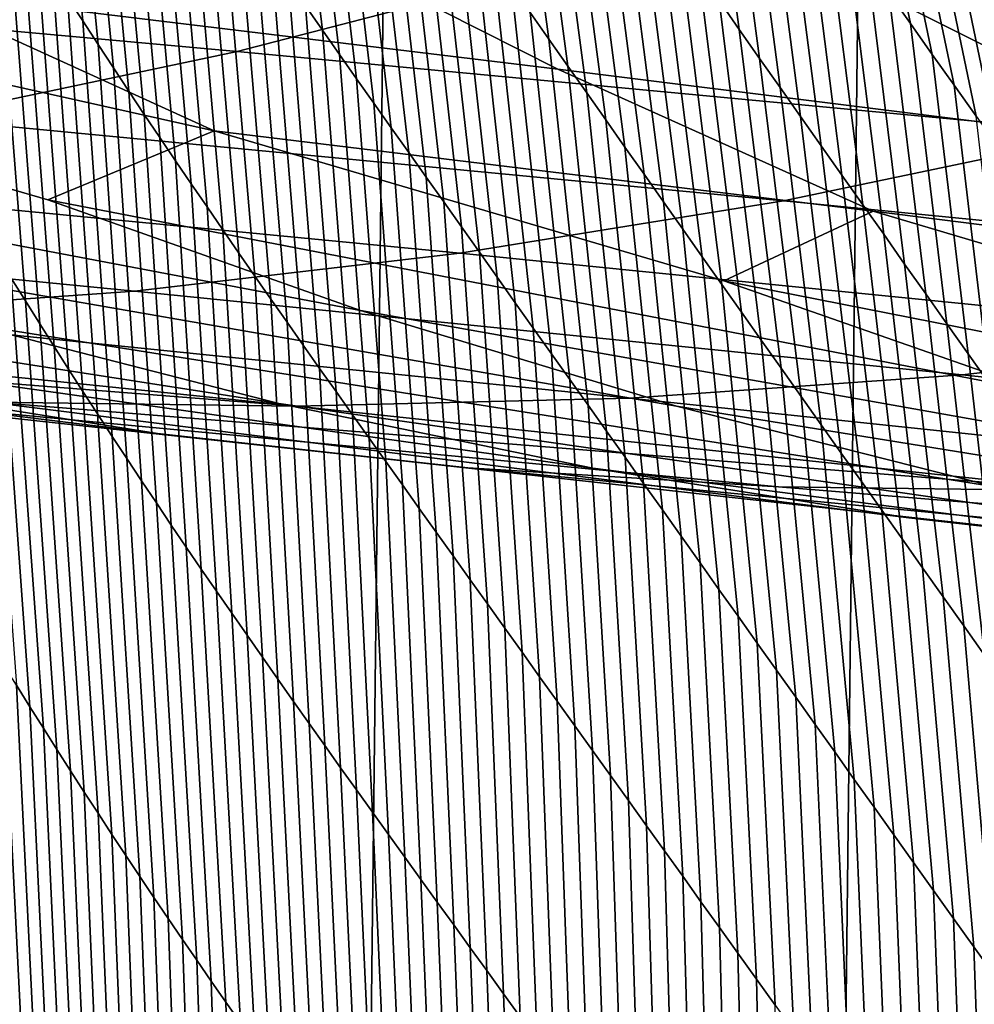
# Model space of a CAD drawing. Header units: metres. Extents: x -240 to 45, y -77 to 27.
# Tile 908 of 1056: x 0.74 to 2, y -13.54 to -12.25. Entities that reach past the tile are written whole.
import ezdxf

# ---------------------------------------------------------------- set-up
doc = ezdxf.new("R2010")
doc.units = ezdxf.units.M
doc.layers.add('solid_102011X2', color=7, linetype='CONTINUOUS')

msp = doc.modelspace()

# ---------------------------------------------------------------- linework, layer by layer
at = {"layer": 'solid_102011X2'}
for points in [[(1.000396, 26.822254, 0.002684), (1.050399, 26.780018), (0.42696, -26.800512), (0.427024, 26.800514)], [(1.67373, 26.745527), (1.050349, -26.78002), (0.42696, -26.800512), (1.050399, 26.780018)], [(2.297227, 26.697021), (1.673703, -26.745533), (1.050349, -26.78002), (1.67373, 26.745527)], [(2.919795, 26.634598), (2.297231, -26.697029), (1.673703, -26.745533), (2.297227, 26.697021)], [(0.805631, -12.221799, 110.811714), (0.825619, -12.252733, 110.85244), (0.773331, -11.723495, 111.226295), (0.752487, -11.690927, 111.185211)], [(0.825619, -12.252733, 110.85244), (0.845693, -12.283543, 110.893333), (0.794246, -11.755909, 111.267555), (0.773331, -11.723495, 111.226295)], [(1.117875, -12.232886, 111.901245), (1.1402, -12.264689, 111.944054), (1.080236, -11.767034, 112.332016), (1.057317, -11.734014, 112.288971)], [(0.845693, -12.283543, 110.893333), (0.865856, -12.31424, 110.93438), (0.815236, -11.788181, 111.308975), (0.794246, -11.755909, 111.267555)], [(1.1402, -12.264689, 111.944054), (1.162632, -12.296572, 111.986885), (1.103256, -11.800121, 112.375069), (1.080236, -11.767034, 112.332016)], [(1.412871, -12.241706, 112.931076), (1.437513, -12.276711, 112.973389), (1.376081, -11.819573, 113.388908), (1.350897, -11.783483, 113.346626)], [(0.865856, -12.31424, 110.93438), (0.886108, -12.344835, 110.975578), (0.836302, -11.820326, 111.350555), (0.815236, -11.788181, 111.308975)], [(1.162632, -12.296572, 111.986885), (1.185173, -12.328546, 112.029716), (1.12638, -11.833291, 112.418121), (1.103256, -11.800121, 112.375069)], [(1.88371, -12.215838, 114.703918), (1.91213, -12.256145, 114.743439), (1.826347, -11.847439, 115.175476), (1.797426, -11.806254, 115.136322)], [(0.886108, -12.344835, 110.975578), (0.906451, -12.375342, 111.016914), (0.857445, -11.852356, 111.392281), (0.836302, -11.820326, 111.350555)], [(1.437513, -12.276711, 112.973389), (1.462273, -12.311864, 113.015633), (1.401383, -11.855807, 113.431107), (1.376081, -11.819573, 113.388908)], [(1.66084, -12.226047, 113.847832), (1.687434, -12.263868, 113.888931), (1.633387, -11.859166, 114.342438), (1.60618, -11.820243, 114.301613)], [(1.185173, -12.328546, 112.029716), (1.207825, -12.360624, 112.07254), (1.149612, -11.866556, 112.461151), (1.12638, -11.833291, 112.418121)], [(1.91213, -12.256145, 114.743439), (1.940671, -12.296579, 114.782829), (1.85539, -11.888744, 115.214493), (1.826347, -11.847439, 115.175476)], [(0.906451, -12.375342, 111.016914), (0.926885, -12.405775, 111.058388), (0.878668, -11.884288, 111.434151), (0.857445, -11.852356, 111.392281)], [(1.462273, -12.311864, 113.015633), (1.487151, -12.347168, 113.0578), (1.426801, -11.892184, 113.473213), (1.401383, -11.855807, 113.431107)], [(1.687434, -12.263868, 113.888931), (1.714146, -12.301836, 113.929916), (1.660715, -11.898232, 114.383133), (1.633387, -11.859166, 114.342438)], [(1.207825, -12.360624, 112.07254), (1.230591, -12.392823, 112.115349), (1.172955, -11.899935, 112.504158), (1.149612, -11.866556, 112.461151)], [(0.926885, -12.405775, 111.058388), (0.947412, -12.436145, 111.099983), (0.899971, -11.916134, 111.476151), (0.878668, -11.884288, 111.434151)], [(1.230591, -12.392823, 112.115349), (1.253473, -12.425156, 112.158134), (1.196413, -11.933439, 112.547127), (1.172955, -11.899935, 112.504158)], [(1.487151, -12.347168, 113.0578), (1.512146, -12.382621, 113.099892), (1.452336, -11.928704, 113.515236), (1.426801, -11.892184, 113.473213)], [(1.714146, -12.301836, 113.929916), (1.740977, -12.339951, 113.970779), (1.688164, -11.93744, 114.423698), (1.660715, -11.898232, 114.383133)], [(1.940671, -12.296579, 114.782829), (1.969332, -12.337137, 114.822105), (1.884556, -11.930169, 115.25338), (1.85539, -11.888744, 115.214493)], [(-0.68097, -11.906446, 312.131073), (0.5925, -12.212108, 310.601715), (0.998298, -12.396996, 310.889008), (-0.289977, -12.108535, 312.419067)], [(0.947412, -12.436145, 111.099983), (0.968032, -12.466464, 111.141693), (0.921356, -11.947907, 111.518265), (0.899971, -11.916134, 111.476151)], [(1.253473, -12.425156, 112.158134), (1.276475, -12.457636, 112.200874), (1.219988, -11.967087, 112.590042), (1.196413, -11.933439, 112.547127)], [(1.512146, -12.382621, 113.099892), (1.537258, -12.418223, 113.141891), (1.477988, -11.965368, 113.557159), (1.452336, -11.928704, 113.515236)], [(1.740977, -12.339951, 113.970779), (1.767927, -12.378214, 114.011528), (1.715734, -11.976793, 114.464127), (1.688164, -11.93744, 114.423698)], [(1.969332, -12.337137, 114.822105), (1.998114, -12.377817, 114.861259), (1.913844, -11.97171, 115.292137), (1.884556, -11.930169, 115.25338)], [(0.968032, -12.466464, 111.141693), (0.988748, -12.496745, 111.183517), (0.942826, -11.979624, 111.560493), (0.921356, -11.947907, 111.518265)], [(1.276475, -12.457636, 112.200874), (1.299598, -12.490274, 112.243568), (1.243682, -12.000886, 112.632896), (1.219988, -11.967087, 112.590042)], [(1.537258, -12.418223, 113.141891), (1.562487, -12.453977, 113.183823), (1.503757, -12.002174, 113.598984), (1.477988, -11.965368, 113.557159)], [(1.767927, -12.378214, 114.011528), (1.794997, -12.416625, 114.052155), (1.743426, -12.016289, 114.504417), (1.715734, -11.976793, 114.464127)], [(1.998114, -12.377817, 114.861259), (2.027016, -12.418616, 114.900299), (1.943254, -12.013365, 115.330765), (1.913844, -11.97171, 115.292137)], [(0.988748, -12.496745, 111.183517), (1.00956, -12.527001, 111.225441), (0.964383, -12.011294, 111.602829), (0.942826, -11.979624, 111.560493)], [(2.244612, -12.085603, 304.545837), (2.661218, -12.314171, 304.809235), (1.86393, -12.212156, 306.656525), (1.455192, -11.985573, 306.388062)], [(1.299598, -12.490274, 112.243568), (1.322841, -12.523071, 112.286217), (1.267496, -12.034836, 112.67569), (1.243682, -12.000886, 112.632896)], [(1.562487, -12.453977, 113.183823), (1.587834, -12.489879, 113.225655), (1.529644, -12.039125, 113.640717), (1.503757, -12.002174, 113.598984)], [(1.041273, -12.110137, 308.493378), (1.449047, -12.315863, 308.771484), (0.5925, -12.212108, 310.601715), (0.193041, -12.008204, 310.318604)], [(1.00956, -12.527001, 111.225441), (1.03047, -12.557244, 111.267456), (0.986028, -12.042935, 111.645256), (0.964383, -12.011294, 111.602829)], [(1.794997, -12.416625, 114.052155), (1.822187, -12.455184, 114.092659), (1.77124, -12.055926, 114.544579), (1.743426, -12.016289, 114.504417)], [(2.027016, -12.418616, 114.900299), (2.056039, -12.459532, 114.939217), (1.972787, -12.055132, 115.36927), (1.943254, -12.013365, 115.330765)], [(0.731739, -12.590198, 110.220001), (0.750409, -12.620224, 110.259583), (0.706832, -12.064998, 110.61039), (0.687269, -12.033157, 110.57058)], [(1.322841, -12.523071, 112.286217), (1.346205, -12.556027, 112.328812), (1.291429, -12.068938, 112.718422), (1.267496, -12.034836, 112.67569)], [(1.587834, -12.489879, 113.225655), (1.613298, -12.525931, 113.26741), (1.555648, -12.07622, 113.68235), (1.529644, -12.039125, 113.640717)], [(1.03047, -12.557244, 111.267456), (1.051479, -12.587486, 111.309563), (1.007763, -12.074557, 111.687767), (0.986028, -12.042935, 111.645256)], [(0.750409, -12.620224, 110.259583), (0.769153, -12.650117, 110.299294), (0.726455, -12.096667, 110.650352), (0.706832, -12.064998, 110.61039)], [(1.845878, -12.060922, 325.821014), (1.439001, -12.186279, 325.563232), (2.586422, -12.292811, 323.755859), (3.001279, -12.166356, 324.009216)], [(1.822187, -12.455184, 114.092659), (1.849496, -12.493889, 114.133041), (1.799175, -12.095702, 114.58461), (1.77124, -12.055926, 114.544579)], [(2.056039, -12.459532, 114.939217), (2.085181, -12.500563, 114.97802), (2.00244, -12.097007, 115.407646), (1.972787, -12.055132, 115.36927)], [(0.262423, -12.080526, 327.350525), (-0.140179, -12.186141, 327.085907), (1.028224, -12.29282, 325.30304), (1.439001, -12.186279, 325.563232)], [(1.051479, -12.587486, 111.309563), (1.072589, -12.61774, 111.351738), (1.029592, -12.106176, 111.730354), (1.007763, -12.074557, 111.687767)], [(1.346205, -12.556027, 112.328812), (1.36969, -12.589142, 112.371353), (1.315481, -12.10319, 112.761086), (1.291429, -12.068938, 112.718422)], [(1.613298, -12.525931, 113.26741), (1.638879, -12.562134, 113.309074), (1.581769, -12.113459, 113.723877), (1.555648, -12.07622, 113.68235)], [(0.769153, -12.650117, 110.299294), (0.787975, -12.679883, 110.339142), (0.746142, -12.128174, 110.69046), (0.726455, -12.096667, 110.650352)], [(1.072589, -12.61774, 111.351738), (1.0938, -12.648017, 111.393982), (1.051515, -12.137805, 111.773003), (1.029592, -12.106176, 111.730354)], [(1.36969, -12.589142, 112.371353), (1.393294, -12.622415, 112.413841), (1.339651, -12.137594, 112.803688), (1.315481, -12.10319, 112.761086)], [(1.849496, -12.493889, 114.133041), (1.876924, -12.532736, 114.173302), (1.827232, -12.135614, 114.624504), (1.799175, -12.095702, 114.58461)], [(-0.289977, -12.108535, 312.419067), (0.998298, -12.396996, 310.889008), (0.779869, -12.487547, 312.466309), (0.107216, -12.291766, 312.711304)], [(1.86393, -12.212156, 306.656525), (2.27987, -12.419708, 306.929596), (1.449047, -12.315863, 308.771484), (1.041273, -12.110137, 308.493378)], [(1.638879, -12.562134, 113.309074), (1.664578, -12.598487, 113.350647), (1.608008, -12.150843, 113.765305), (1.581769, -12.113459, 113.723877)], [(0.787975, -12.679883, 110.339142), (0.80688, -12.70953, 110.379128), (0.765897, -12.159527, 110.730721), (0.746142, -12.128174, 110.69046)], [(1.0938, -12.648017, 111.393982), (1.115116, -12.67833, 111.436295), (1.073535, -12.169457, 111.815704), (1.051515, -12.137805, 111.773003)], [(1.393294, -12.622415, 112.413841), (1.417017, -12.655845, 112.456276), (1.36394, -12.172148, 112.846222), (1.339651, -12.137594, 112.803688)], [(1.876924, -12.532736, 114.173302), (1.904472, -12.571723, 114.213448), (1.85541, -12.175661, 114.664276), (1.827232, -12.135614, 114.624504)], [(1.664578, -12.598487, 113.350647), (1.690394, -12.63499, 113.39212), (1.634365, -12.188373, 113.806625), (1.608008, -12.150843, 113.765305)], [(0.80688, -12.70953, 110.379128), (0.825871, -12.739064, 110.419258), (0.785725, -12.190732, 110.771141), (0.765897, -12.159527, 110.730721)], [(1.115116, -12.67833, 111.436295), (1.136537, -12.708692, 111.478653), (1.095654, -12.201146, 111.858459), (1.073535, -12.169457, 111.815704)], [(1.417017, -12.655845, 112.456276), (1.44086, -12.689431, 112.49865), (1.388347, -12.206852, 112.88868), (1.36394, -12.172148, 112.846222)], [(1.904472, -12.571723, 114.213448), (1.932139, -12.610849, 114.253479), (1.88371, -12.215838, 114.703918), (1.85541, -12.175661, 114.664276)], [(-0.140179, -12.186141, 327.085907), (-0.545979, -12.272927, 326.819183), (0.614184, -12.380368, 325.040771), (1.028224, -12.29282, 325.30304)], [(0.825871, -12.739064, 110.419258), (0.844951, -12.768494, 110.459526), (0.805631, -12.221799, 110.811714), (0.785725, -12.190732, 110.771141)], [(1.439001, -12.186279, 325.563232), (1.028224, -12.29282, 325.30304), (2.16759, -12.400285, 323.500092), (2.586422, -12.292811, 323.755859)], [(1.690394, -12.63499, 113.39212), (1.716327, -12.671643, 113.43351), (1.66084, -12.226047, 113.847832), (1.634365, -12.188373, 113.806625)], [(1.136537, -12.708692, 111.478653), (1.158065, -12.739113, 111.521049), (1.117875, -12.232886, 111.901245), (1.095654, -12.201146, 111.858459)], [(1.44086, -12.689431, 112.49865), (1.464822, -12.723175, 112.54097), (1.412871, -12.241706, 112.931076), (1.388347, -12.206852, 112.88868)], [(1.449047, -12.315863, 308.771484), (1.863299, -12.502414, 309.053741), (0.998298, -12.396996, 310.889008), (0.5925, -12.212108, 310.601715)], [(0.844951, -12.768494, 110.459526), (0.864125, -12.797824, 110.499931), (0.825619, -12.252733, 110.85244), (0.805631, -12.221799, 110.811714)], [(2.661218, -12.314171, 304.809235), (3.085174, -12.523552, 305.077179), (2.27987, -12.419708, 306.929596), (1.86393, -12.212156, 306.656525)], [(1.932139, -12.610849, 114.253479), (1.959925, -12.650111, 114.293388), (1.91213, -12.256145, 114.743439), (1.88371, -12.215838, 114.703918)], [(1.158065, -12.739113, 111.521049), (1.179701, -12.769608, 111.563484), (1.1402, -12.264689, 111.944054), (1.117875, -12.232886, 111.901245)], [(1.716327, -12.671643, 113.43351), (1.742378, -12.708448, 113.474792), (1.687434, -12.263868, 113.888931), (1.66084, -12.226047, 113.847832)], [(1.464822, -12.723175, 112.54097), (1.488902, -12.757074, 112.583221), (1.437513, -12.276711, 112.973389), (1.412871, -12.241706, 112.931076)], [(0.864125, -12.797824, 110.499931), (0.883396, -12.827063, 110.540489), (0.845693, -12.283543, 110.893333), (0.825619, -12.252733, 110.85244)], [(1.959925, -12.650111, 114.293388), (1.987831, -12.689507, 114.333191), (1.940671, -12.296579, 114.782829), (1.91213, -12.256145, 114.743439)], [(1.179701, -12.769608, 111.563484), (1.201448, -12.800187, 111.605942), (1.162632, -12.296572, 111.986885), (1.1402, -12.264689, 111.944054)], [(1.742378, -12.708448, 113.474792), (1.768547, -12.745405, 113.515976), (1.714146, -12.301836, 113.929916), (1.687434, -12.263868, 113.888931)], [(0.883396, -12.827063, 110.540489), (0.902768, -12.856217, 110.5812), (0.865856, -12.31424, 110.93438), (0.845693, -12.283543, 110.893333)], [(1.488902, -12.757074, 112.583221), (1.513101, -12.791131, 112.62542), (1.462273, -12.311864, 113.015633), (1.437513, -12.276711, 112.973389)], [(0.107216, -12.291766, 312.711304), (0.779869, -12.487547, 312.466309), (1.190233, -12.632711, 312.764221), (-0.133667, -12.38157, 314.274384)], [(1.028224, -12.29282, 325.30304), (0.614184, -12.380368, 325.040771), (1.74543, -12.4886, 323.242279), (2.16759, -12.400285, 323.500092)], [(1.201448, -12.800187, 111.605942), (1.223307, -12.830865, 111.648415), (1.185173, -12.328546, 112.029716), (1.162632, -12.296572, 111.986885)], [(1.987831, -12.689507, 114.333191), (2.015855, -12.729033, 114.372879), (1.969332, -12.337137, 114.822105), (1.940671, -12.296579, 114.782829)], [(1.513101, -12.791131, 112.62542), (1.537417, -12.825343, 112.667549), (1.487151, -12.347168, 113.0578), (1.462273, -12.311864, 113.015633)], [(1.768547, -12.745405, 113.515976), (1.794833, -12.782514, 113.557053), (1.740977, -12.339951, 113.970779), (1.714146, -12.301836, 113.929916)], [(0.902768, -12.856217, 110.5812), (0.922242, -12.8853, 110.62204), (0.886108, -12.344835, 110.975578), (0.865856, -12.31424, 110.93438)], [(2.27987, -12.419708, 306.929596), (2.702423, -12.607927, 307.206726), (1.863299, -12.502414, 309.053741), (1.449047, -12.315863, 308.771484)], [(1.223307, -12.830865, 111.648415), (1.24528, -12.861653, 111.690895), (1.207825, -12.360624, 112.07254), (1.185173, -12.328546, 112.029716)], [(2.015855, -12.729033, 114.372879), (2.043999, -12.768687, 114.412453), (1.998114, -12.377817, 114.861259), (1.969332, -12.337137, 114.822105)], [(0.922242, -12.8853, 110.62204), (0.941817, -12.91432, 110.663017), (0.906451, -12.375342, 111.016914), (0.886108, -12.344835, 110.975578)], [(1.537417, -12.825343, 112.667549), (1.561852, -12.859711, 112.70961), (1.512146, -12.382621, 113.099892), (1.487151, -12.347168, 113.0578)], [(1.794833, -12.782514, 113.557053), (1.821238, -12.819774, 113.59803), (1.767927, -12.378214, 114.011528), (1.740977, -12.339951, 113.970779)], [(1.24528, -12.861653, 111.690895), (1.267369, -12.892564, 111.733376), (1.230591, -12.392823, 112.115349), (1.207825, -12.360624, 112.07254)], [(0.941817, -12.91432, 110.663017), (0.961495, -12.94329, 110.704124), (0.926885, -12.405775, 111.058388), (0.906451, -12.375342, 111.016914)], [(-0.133667, -12.38157, 314.274384), (1.190233, -12.632711, 312.764221), (1.604944, -12.758265, 313.065033), (0.267788, -12.525413, 314.577301)], [(0.614184, -12.380368, 325.040771), (0.197519, -12.448784, 324.776855), (1.320595, -12.557615, 322.982849), (1.74543, -12.4886, 323.242279)], [(1.561852, -12.859711, 112.70961), (1.586405, -12.894234, 112.751602), (1.537258, -12.418223, 113.141891), (1.512146, -12.382621, 113.099892)], [(1.821238, -12.819774, 113.59803), (1.84776, -12.857186, 113.638893), (1.794997, -12.416625, 114.052155), (1.767927, -12.378214, 114.011528)], [(0.998298, -12.396996, 310.889008), (1.667296, -12.593784, 310.644562), (2.086415, -12.740275, 310.937378), (0.779869, -12.487547, 312.466309)], [(0.998298, -12.396996, 310.889008), (1.863299, -12.502414, 309.053741), (1.667296, -12.593784, 310.644562)], [(1.267369, -12.892564, 111.733376), (1.289575, -12.92361, 111.775833), (1.253473, -12.425156, 112.158134), (1.230591, -12.392823, 112.115349)], [(2.16759, -12.400285, 323.500092), (1.74543, -12.4886, 323.242279), (2.847971, -12.597524, 321.424866), (3.278129, -12.508438, 321.678192)], [(0.961495, -12.94329, 110.704124), (0.981277, -12.972221, 110.745354), (0.947412, -12.436145, 111.099983), (0.926885, -12.405775, 111.058388)], [(1.84776, -12.857186, 113.638893), (1.874401, -12.894752, 113.679649), (1.822187, -12.455184, 114.092659), (1.794997, -12.416625, 114.052155)], [(-0.681126, -12.418475, 316.375397), (0.673487, -12.649812, 314.883148), (1.082813, -12.754607, 315.191376), (-0.284596, -12.541726, 316.686249)], [(1.289575, -12.92361, 111.775833), (1.311902, -12.954804, 111.818275), (1.276475, -12.457636, 112.200874), (1.253473, -12.425156, 112.158134)], [(1.586405, -12.894234, 112.751602), (1.611075, -12.928912, 112.793526), (1.562487, -12.453977, 113.183823), (1.537258, -12.418223, 113.141891)], [(0.981277, -12.972221, 110.745354), (1.001162, -13.001125, 110.78669), (0.968032, -12.466464, 111.141693), (0.947412, -12.436145, 111.099983)], [(0.197519, -12.448784, 324.776855), (-0.221129, -12.497976, 324.511688), (0.893738, -12.607239, 322.722198), (1.320595, -12.557615, 322.982849)], [(1.611075, -12.928912, 112.793526), (1.635863, -12.963747, 112.835381), (1.587834, -12.489879, 113.225655), (1.562487, -12.453977, 113.183823)], [(1.874401, -12.894752, 113.679649), (1.901159, -12.932467, 113.720299), (1.849496, -12.493889, 114.133041), (1.822187, -12.455184, 114.092659)], [(1.001162, -13.001125, 110.78669), (1.021152, -13.030012, 110.828133), (0.988748, -12.496745, 111.183517), (0.968032, -12.466464, 111.141693)], [(1.311902, -12.954804, 111.818275), (1.334349, -12.986158, 111.860687), (1.299598, -12.490274, 112.243568), (1.276475, -12.457636, 112.200874)], [(0.779869, -12.487547, 312.466309), (2.086415, -12.740275, 310.937378), (2.50998, -12.866992, 311.233032), (1.190233, -12.632711, 312.764221)], [(1.334349, -12.986158, 111.860687), (1.356919, -13.017679, 111.903061), (1.322841, -12.523071, 112.286217), (1.299598, -12.490274, 112.243568)], [(1.74543, -12.4886, 323.242279), (1.320595, -12.557615, 322.982849), (2.415086, -12.667144, 321.169922), (2.847971, -12.597524, 321.424866)], [(1.635863, -12.963747, 112.835381), (1.660768, -12.998735, 112.877159), (1.613298, -12.525931, 113.26741), (1.587834, -12.489879, 113.225655)], [(1.901159, -12.932467, 113.720299), (1.928036, -12.97033, 113.760841), (1.876924, -12.532736, 114.173302), (1.849496, -12.493889, 114.133041)], [(-0.221129, -12.497976, 324.511688), (-0.641114, -12.527857, 324.245697), (0.465517, -12.637383, 322.460724), (0.893738, -12.607239, 322.722198)], [(1.021152, -13.030012, 110.828133), (1.041247, -13.058894, 110.869682), (1.00956, -12.527001, 111.225441), (0.988748, -12.496745, 111.183517)], [(1.863299, -12.502414, 309.053741), (2.528818, -12.700187, 308.810242), (2.956538, -12.848011, 309.0979), (1.667296, -12.593784, 310.644562)], [(1.863299, -12.502414, 309.053741), (2.702423, -12.607927, 307.206726), (2.528818, -12.700187, 308.810242)], [(0.267788, -12.525413, 314.577301), (1.604944, -12.758265, 313.065033), (2.023367, -12.86405, 313.368164), (0.673487, -12.649812, 314.883148)], [(0.738521, -13.12432, 109.839325), (0.756175, -13.152582, 109.878395), (0.713139, -12.560029, 110.18055), (0.694607, -12.529711, 110.141228)], [(1.041247, -13.058894, 110.869682), (1.061448, -13.087782, 110.911324), (1.03047, -12.557244, 111.267456), (1.00956, -12.527001, 111.225441)], [(1.356919, -13.017679, 111.903061), (1.37961, -13.049365, 111.945396), (1.346205, -12.556027, 112.328812), (1.322841, -12.523071, 112.286217)], [(1.660768, -12.998735, 112.877159), (1.685791, -13.03388, 112.918861), (1.638879, -12.562134, 113.309074), (1.613298, -12.525931, 113.26741)], [(1.928036, -12.97033, 113.760841), (1.955031, -13.008339, 113.80127), (1.904472, -12.571723, 114.213448), (1.876924, -12.532736, 114.173302)], [(-0.878857, -12.536944, 318.791443), (0.518501, -12.729768, 317.314697), (0.923847, -12.794298, 317.631317), (-0.485319, -12.620367, 319.111603)], [(-0.284596, -12.541726, 316.686249), (1.082813, -12.754607, 315.191376), (1.495168, -12.839649, 315.501495), (0.115473, -12.645539, 316.999512)], [(1.320595, -12.557615, 322.982849), (0.893738, -12.607239, 322.722198), (1.980141, -12.717201, 320.913818), (2.415086, -12.667144, 321.169922)], [(1.061448, -13.087782, 110.911324), (1.081757, -13.116686, 110.953041), (1.051479, -12.587486, 111.309563), (1.03047, -12.557244, 111.267456)], [(1.37961, -13.049365, 111.945396), (1.402423, -13.081215, 111.987694), (1.36969, -12.589142, 112.371353), (1.346205, -12.556027, 112.328812)], [(0.756175, -13.152582, 109.878395), (0.77391, -13.180737, 109.91758), (0.731739, -12.590198, 110.220001), (0.713139, -12.560029, 110.18055)], [(1.685791, -13.03388, 112.918861), (1.71093, -13.06918, 112.96048), (1.664578, -12.598487, 113.350647), (1.638879, -12.562134, 113.309074)], [(1.955031, -13.008339, 113.80127), (1.982145, -13.046492, 113.841599), (1.932139, -12.610849, 114.253479), (1.904472, -12.571723, 114.213448)], [(0.77391, -13.180737, 109.91758), (0.791731, -13.208795, 109.956886), (0.750409, -12.620224, 110.259583), (0.731739, -12.590198, 110.220001)], [(1.081757, -13.116686, 110.953041), (1.102174, -13.145618, 110.994843), (1.072589, -12.61774, 111.351738), (1.051479, -12.587486, 111.309563)], [(1.402423, -13.081215, 111.987694), (1.425356, -13.11323, 112.029953), (1.393294, -12.622415, 112.413841), (1.36969, -12.589142, 112.371353)], [(1.667296, -12.593784, 310.644562), (2.956538, -12.848011, 309.0979), (3.3888, -12.975896, 309.388336), (2.086415, -12.740275, 310.937378)], [(0.893738, -12.607239, 322.722198), (0.465517, -12.637383, 322.460724), (1.543808, -12.747609, 320.656891), (1.980141, -12.717201, 320.913818)], [(1.71093, -13.06918, 112.96048), (1.736187, -13.104635, 113.002022), (1.690394, -12.63499, 113.39212), (1.664578, -12.598487, 113.350647)], [(-0.742722, -12.618645, 321.545227), (0.706396, -12.753199, 320.078979), (1.106765, -12.758318, 320.399536), (-0.354033, -12.642995, 321.873322)], [(-0.485319, -12.620367, 319.111603), (0.923847, -12.794298, 317.631317), (1.330882, -12.839063, 317.948914), (-0.089521, -12.68426, 319.433228)], [(0.791731, -13.208795, 109.956886), (0.80964, -13.23676, 109.996307), (0.769153, -12.650117, 110.299294), (0.750409, -12.620224, 110.259583)], [(1.102174, -13.145618, 110.994843), (1.1227, -13.174589, 111.03672), (1.0938, -12.648017, 111.393982), (1.072589, -12.61774, 111.351738)], [(1.425356, -13.11323, 112.029953), (1.44841, -13.145408, 112.072166), (1.417017, -12.655845, 112.456276), (1.393294, -12.622415, 112.413841)], [(1.982145, -13.046492, 113.841599), (2.009376, -13.084785, 113.881828), (1.959925, -12.650111, 114.293388), (1.932139, -12.610849, 114.253479)], [(1.190233, -12.632711, 312.764221), (2.50998, -12.866992, 311.233032), (2.937342, -12.973772, 311.531006), (1.604944, -12.758265, 313.065033)], [(1.736187, -13.104635, 113.002022), (1.761562, -13.140245, 113.043488), (1.716327, -12.671643, 113.43351), (1.690394, -12.63499, 113.39212)], [(-0.354033, -12.642995, 321.873322), (1.106765, -12.758318, 320.399536), (0.036601, -12.647997, 322.198822)], [(0.465517, -12.637383, 322.460724), (0.036601, -12.647997, 322.198822), (1.106765, -12.758318, 320.399536), (1.543808, -12.747609, 320.656891)], [(0.115473, -12.645539, 316.999512), (1.495168, -12.839649, 315.501495), (1.909901, -12.904823, 315.813049), (0.518501, -12.729768, 317.314697)], [(1.1227, -13.174589, 111.03672), (1.143336, -13.20361, 111.078659), (1.115116, -12.67833, 111.436295), (1.0938, -12.648017, 111.393982)], [(0.673487, -12.649812, 314.883148), (2.023367, -12.86405, 313.368164), (2.444891, -12.949912, 313.673157), (1.082813, -12.754607, 315.191376)], [(0.80964, -13.23676, 109.996307), (0.82764, -13.26464, 110.035858), (0.787975, -12.679883, 110.339142), (0.769153, -12.650117, 110.299294)], [(1.44841, -13.145408, 112.072166), (1.471583, -13.177749, 112.114334), (1.44086, -12.689431, 112.49865), (1.417017, -12.655845, 112.456276)], [(2.009376, -13.084785, 113.881828), (2.036726, -13.123217, 113.921951), (1.987831, -12.689507, 114.333191), (1.959925, -12.650111, 114.293388)], [(1.761562, -13.140245, 113.043488), (1.787053, -13.176011, 113.084862), (1.742378, -12.708448, 113.474792), (1.716327, -12.671643, 113.43351)], [(2.415086, -12.667144, 321.169922), (1.980141, -12.717201, 320.913818), (3.038292, -12.827765, 319.087677), (3.481203, -12.777269, 319.339233)], [(-0.089521, -12.68426, 319.433228), (1.330882, -12.839063, 317.948914), (1.738978, -12.863999, 318.266968), (0.307922, -12.728558, 319.755859)], [(0.82764, -13.26464, 110.035858), (0.845735, -13.292441, 110.075531), (0.80688, -12.70953, 110.379128), (0.787975, -12.679883, 110.339142)], [(1.143336, -13.20361, 111.078659), (1.164083, -13.232692, 111.120651), (1.136537, -12.708692, 111.478653), (1.115116, -12.67833, 111.436295)], [(1.471583, -13.177749, 112.114334), (1.494877, -13.210253, 112.156456), (1.464822, -12.723175, 112.54097), (1.44086, -12.689431, 112.49865)], [(2.036726, -13.123217, 113.921951), (2.064193, -13.161785, 113.961967), (2.015855, -12.729033, 114.372879), (1.987831, -12.689507, 114.333191)], [(0.845735, -13.292441, 110.075531), (0.863929, -13.32017, 110.115326), (0.825871, -12.739064, 110.419258), (0.80688, -12.70953, 110.379128)], [(1.164083, -13.232692, 111.120651), (1.184942, -13.261846, 111.162689), (1.158065, -12.739113, 111.521049), (1.136537, -12.708692, 111.478653)], [(1.787053, -13.176011, 113.084862), (1.812661, -13.211932, 113.126152), (1.768547, -12.745405, 113.515976), (1.742378, -12.708448, 113.474792)], [(1.494877, -13.210253, 112.156456), (1.518289, -13.242918, 112.198532), (1.488902, -12.757074, 112.583221), (1.464822, -12.723175, 112.54097)], [(1.980141, -12.717201, 320.913818), (1.543808, -12.747609, 320.656891), (2.593968, -12.858438, 318.835297), (3.038292, -12.827765, 319.087677)], [(0.307922, -12.728558, 319.755859), (1.738978, -12.863999, 318.266968), (2.148921, -12.869241, 318.58252), (0.706396, -12.753199, 320.078979)], [(0.518501, -12.729768, 317.314697), (1.909901, -12.904823, 315.813049), (2.326366, -12.950061, 316.125519), (0.923847, -12.794298, 317.631317)], [(0.863929, -13.32017, 110.115326), (0.882224, -13.347834, 110.155258), (0.844951, -12.768494, 110.459526), (0.825871, -12.739064, 110.419258)], [(1.184942, -13.261846, 111.162689), (1.205915, -13.291081, 111.204773), (1.179701, -12.769608, 111.563484), (1.158065, -12.739113, 111.521049)], [(1.543808, -12.747609, 320.656891), (1.106765, -12.758318, 320.399536), (2.148921, -12.869241, 318.58252), (2.593968, -12.858438, 318.835297)], [(1.812661, -13.211932, 113.126152), (1.838387, -13.248009, 113.167351), (1.794833, -12.782514, 113.557053), (1.768547, -12.745405, 113.515976)], [(0.706396, -12.753199, 320.078979), (2.148921, -12.869241, 318.58252), (1.106765, -12.758318, 320.399536)], [(1.082813, -12.754607, 315.191376), (2.444891, -12.949912, 313.673157), (2.868849, -13.015737, 313.979523), (1.495168, -12.839649, 315.501495)], [(1.518289, -13.242918, 112.198532), (1.541821, -13.275745, 112.240555), (1.513101, -12.791131, 112.62542), (1.488902, -12.757074, 112.583221)], [(1.604944, -12.758265, 313.065033), (2.937342, -12.973772, 311.531006), (3.367875, -13.06046, 311.83078), (2.023367, -12.86405, 313.368164)], [(0.882224, -13.347834, 110.155258), (0.900624, -13.375437, 110.195312), (0.864125, -12.797824, 110.499931), (0.844951, -12.768494, 110.459526)], [(1.205915, -13.291081, 111.204773), (1.227002, -13.320413, 111.246887), (1.201448, -12.800187, 111.605942), (1.179701, -12.769608, 111.563484)], [(1.541821, -13.275745, 112.240555), (1.565471, -13.308734, 112.282532), (1.537417, -12.825343, 112.667549), (1.513101, -12.791131, 112.62542)], [(1.838387, -13.248009, 113.167351), (1.864229, -13.284242, 113.208458), (1.821238, -12.819774, 113.59803), (1.794833, -12.782514, 113.557053)], [(0.900624, -13.375437, 110.195312), (0.919131, -13.402987, 110.235504), (0.883396, -12.827063, 110.540489), (0.864125, -12.797824, 110.499931)], [(0.923847, -12.794298, 317.631317), (2.326366, -12.950061, 316.125519), (2.743921, -12.975299, 316.438477), (1.330882, -12.839063, 317.948914)], [(1.227002, -13.320413, 111.246887), (1.248205, -13.349848, 111.289032), (1.223307, -12.830865, 111.648415), (1.201448, -12.800187, 111.605942)], [(0.919131, -13.402987, 110.235504), (0.93775, -13.43049, 110.275826), (0.902768, -12.856217, 110.5812), (0.883396, -12.827063, 110.540489)], [(1.565471, -13.308734, 112.282532), (1.58924, -13.341883, 112.324448), (1.561852, -12.859711, 112.70961), (1.537417, -12.825343, 112.667549)], [(1.864229, -13.284242, 113.208458), (1.890189, -13.32063, 113.249466), (1.84776, -12.857186, 113.638893), (1.821238, -12.819774, 113.59803)], [(1.248205, -13.349848, 111.289032), (1.269526, -13.3794, 111.331192), (1.24528, -12.861653, 111.690895), (1.223307, -12.830865, 111.648415)], [(1.330882, -12.839063, 317.948914), (2.743921, -12.975299, 316.438477), (3.163276, -12.980667, 316.748901), (1.738978, -12.863999, 318.266968)], [(1.495168, -12.839649, 315.501495), (2.868849, -13.015737, 313.979523), (3.294583, -13.061454, 314.286835), (1.909901, -12.904823, 315.813049)], [(0.93775, -13.43049, 110.275826), (0.956479, -13.457955, 110.316277), (0.922242, -12.8853, 110.62204), (0.902768, -12.856217, 110.5812)], [(1.269526, -13.3794, 111.331192), (1.290964, -13.40908, 111.37336), (1.267369, -12.892564, 111.733376), (1.24528, -12.861653, 111.690895)], [(1.58924, -13.341883, 112.324448), (1.613127, -13.375193, 112.366318), (1.586405, -12.894234, 112.751602), (1.561852, -12.859711, 112.70961)], [(1.738978, -12.863999, 318.266968), (3.163276, -12.980667, 316.748901), (2.148921, -12.869241, 318.58252)], [(1.890189, -13.32063, 113.249466), (1.916266, -13.357175, 113.290382), (1.874401, -12.894752, 113.679649), (1.84776, -12.857186, 113.638893)], [(0.956479, -13.457955, 110.316277), (0.975319, -13.485394, 110.356857), (0.941817, -12.91432, 110.663017), (0.922242, -12.8853, 110.62204)], [(1.290964, -13.40908, 111.37336), (1.312522, -13.438898, 111.415527), (1.289575, -12.92361, 111.775833), (1.267369, -12.892564, 111.733376)], [(1.613127, -13.375193, 112.366318), (1.637132, -13.408663, 112.408127), (1.611075, -12.928912, 112.793526), (1.586405, -12.894234, 112.751602)], [(1.916266, -13.357175, 113.290382), (1.94246, -13.393873, 113.331207), (1.901159, -12.932467, 113.720299), (1.874401, -12.894752, 113.679649)], [(1.909901, -12.904823, 315.813049), (3.294583, -13.061454, 314.286835), (3.721434, -13.086997, 314.594574), (2.326366, -12.950061, 316.125519)], [(0.975319, -13.485394, 110.356857), (0.994271, -13.512815, 110.397545), (0.961495, -12.94329, 110.704124), (0.941817, -12.91432, 110.663017)], [(1.312522, -13.438898, 111.415527), (1.334201, -13.468867, 111.457695), (1.311902, -12.954804, 111.818275), (1.289575, -12.92361, 111.775833)], [(1.637132, -13.408663, 112.408127), (1.661254, -13.442292, 112.449883), (1.635863, -12.963747, 112.835381), (1.611075, -12.928912, 112.793526)], [(1.94246, -13.393873, 113.331207), (1.968771, -13.430724, 113.371933), (1.928036, -12.97033, 113.760841), (1.901159, -12.932467, 113.720299)], [(0.994271, -13.512815, 110.397545), (1.013335, -13.54023, 110.438347), (0.981277, -12.972221, 110.745354), (0.961495, -12.94329, 110.704124)], [(1.334201, -13.468867, 111.457695), (1.356003, -13.498998, 111.49984), (1.334349, -12.986158, 111.860687), (1.311902, -12.954804, 111.818275)], [(1.013335, -13.54023, 110.438347), (1.032511, -13.567646, 110.479256), (1.001162, -13.001125, 110.78669), (0.981277, -12.972221, 110.745354)], [(1.661254, -13.442292, 112.449883), (1.685495, -13.476082, 112.491577), (1.660768, -12.998735, 112.877159), (1.635863, -12.963747, 112.835381)], [(1.968771, -13.430724, 113.371933), (1.9952, -13.467725, 113.412567), (1.955031, -13.008339, 113.80127), (1.928036, -12.97033, 113.760841)], [(1.356003, -13.498998, 111.49984), (1.377928, -13.529299, 111.541962), (1.356919, -13.017679, 111.903061), (1.334349, -12.986158, 111.860687)], [(1.032511, -13.567646, 110.479256), (1.051799, -13.595076, 110.520264), (1.021152, -13.030012, 110.828133), (1.001162, -13.001125, 110.78669)], [(1.685495, -13.476082, 112.491577), (1.709852, -13.510031, 112.533211), (1.685791, -13.03388, 112.918861), (1.660768, -12.998735, 112.877159)], [(1.9952, -13.467725, 113.412567), (2.021746, -13.504872, 113.453102), (1.982145, -13.046492, 113.841599), (1.955031, -13.008339, 113.80127)], [(1.377928, -13.529299, 111.541962), (1.399976, -13.559772, 111.584061), (1.37961, -13.049365, 111.945396), (1.356919, -13.017679, 111.903061)], [(1.051799, -13.595076, 110.520264), (1.071201, -13.622527, 110.561363), (1.041247, -13.058894, 110.869682), (1.021152, -13.030012, 110.828133)], [(1.709852, -13.510031, 112.533211), (1.734327, -13.544138, 112.574776), (1.71093, -13.06918, 112.96048), (1.685791, -13.03388, 112.918861)], [(1.399976, -13.559772, 111.584061), (1.422146, -13.590417, 111.626137), (1.402423, -13.081215, 111.987694), (1.37961, -13.049365, 111.945396)], [(2.021746, -13.504872, 113.453102), (2.048409, -13.542166, 113.493553), (2.009376, -13.084785, 113.881828), (1.982145, -13.046492, 113.841599)], [(1.071201, -13.622527, 110.561363), (1.090715, -13.65001, 110.602554), (1.061448, -13.087782, 110.911324), (1.041247, -13.058894, 110.869682)], [(0.734868, -13.679296, 109.485382), (0.751507, -13.705639, 109.523926), (0.720947, -13.095945, 109.800362), (0.703448, -13.067451, 109.76152)], [(1.734327, -13.544138, 112.574776), (1.758919, -13.578405, 112.61628), (1.736187, -13.104635, 113.002022), (1.71093, -13.06918, 112.96048)], [(1.090715, -13.65001, 110.602554), (1.110344, -13.677535, 110.643822), (1.081757, -13.116686, 110.953041), (1.061448, -13.087782, 110.911324)], [(1.422146, -13.590417, 111.626137), (1.444439, -13.621232, 111.668182), (1.425356, -13.11323, 112.029953), (1.402423, -13.081215, 111.987694)], [(0.751507, -13.705639, 109.523926), (0.768236, -13.731907, 109.562561), (0.738521, -13.12432, 109.839325), (0.720947, -13.095945, 109.800362)], [(1.444439, -13.621232, 111.668182), (1.466854, -13.652218, 111.71019), (1.44841, -13.145408, 112.072166), (1.425356, -13.11323, 112.029953)], [(1.758919, -13.578405, 112.61628), (1.783628, -13.612831, 112.657707), (1.761562, -13.140245, 113.043488), (1.736187, -13.104635, 113.002022)], [(0.768236, -13.731907, 109.562561), (0.785055, -13.758108, 109.601311), (0.756175, -13.152582, 109.878395), (0.738521, -13.12432, 109.839325)], [(1.110344, -13.677535, 110.643822), (1.130087, -13.705112, 110.685165), (1.102174, -13.145618, 110.994843), (1.081757, -13.116686, 110.953041)], [(1.783628, -13.612831, 112.657707), (1.808453, -13.647416, 112.699074), (1.787053, -13.176011, 113.084862), (1.761562, -13.140245, 113.043488)], [(0.785055, -13.758108, 109.601311), (0.801968, -13.784247, 109.640152), (0.77391, -13.180737, 109.91758), (0.756175, -13.152582, 109.878395)], [(1.130087, -13.705112, 110.685165), (1.149945, -13.732748, 110.726585), (1.1227, -13.174589, 111.03672), (1.102174, -13.145618, 110.994843)], [(1.466854, -13.652218, 111.71019), (1.48939, -13.683372, 111.752174), (1.471583, -13.177749, 112.114334), (1.44841, -13.145408, 112.072166)], [(1.149945, -13.732748, 110.726585), (1.169918, -13.760455, 110.768059), (1.143336, -13.20361, 111.078659), (1.1227, -13.174589, 111.03672)], [(1.48939, -13.683372, 111.752174), (1.512048, -13.714695, 111.794128), (1.494877, -13.210253, 112.156456), (1.471583, -13.177749, 112.114334)], [(1.808453, -13.647416, 112.699074), (1.833395, -13.682159, 112.740364), (1.812661, -13.211932, 113.126152), (1.787053, -13.176011, 113.084862)], [(0.801968, -13.784247, 109.640152), (0.818977, -13.810331, 109.679108), (0.791731, -13.208795, 109.956886), (0.77391, -13.180737, 109.91758)], [(1.169918, -13.760455, 110.768059), (1.190008, -13.788243, 110.809593), (1.164083, -13.232692, 111.120651), (1.143336, -13.20361, 111.078659)], [(0.818977, -13.810331, 109.679108), (0.836085, -13.836366, 109.71817), (0.80964, -13.23676, 109.996307), (0.791731, -13.208795, 109.956886)], [(1.512048, -13.714695, 111.794128), (1.534826, -13.746186, 111.836044), (1.518289, -13.242918, 112.198532), (1.494877, -13.210253, 112.156456)], [(1.833395, -13.682159, 112.740364), (1.858454, -13.717061, 112.781578), (1.838387, -13.248009, 113.167351), (1.812661, -13.211932, 113.126152)], [(0.836085, -13.836366, 109.71817), (0.853295, -13.862357, 109.757339), (0.82764, -13.26464, 110.035858), (0.80964, -13.23676, 109.996307)], [(1.190008, -13.788243, 110.809593), (1.210215, -13.81612, 110.851181), (1.184942, -13.261846, 111.162689), (1.164083, -13.232692, 111.120651)], [(1.534826, -13.746186, 111.836044), (1.557724, -13.777845, 111.877922), (1.541821, -13.275745, 112.240555), (1.518289, -13.242918, 112.198532)], [(1.858454, -13.717061, 112.781578), (1.883629, -13.752122, 112.822723), (1.864229, -13.284242, 113.208458), (1.838387, -13.248009, 113.167351)], [(0.853295, -13.862357, 109.757339), (0.87061, -13.888311, 109.796623), (0.845735, -13.292441, 110.075531), (0.82764, -13.26464, 110.035858)], [(1.210215, -13.81612, 110.851181), (1.23054, -13.844097, 110.892807), (1.205915, -13.291081, 111.204773), (1.184942, -13.261846, 111.162689)], [(1.557724, -13.777845, 111.877922), (1.580742, -13.80967, 111.919769), (1.565471, -13.308734, 112.282532), (1.541821, -13.275745, 112.240555)], [(0.87061, -13.888311, 109.796623), (0.888031, -13.914233, 109.836021), (0.863929, -13.32017, 110.115326), (0.845735, -13.292441, 110.075531)], [(1.23054, -13.844097, 110.892807), (1.250983, -13.872184, 110.934471), (1.227002, -13.320413, 111.246887), (1.205915, -13.291081, 111.204773)], [(1.883629, -13.752122, 112.822723), (1.90892, -13.78734, 112.863785), (1.890189, -13.32063, 113.249466), (1.864229, -13.284242, 113.208458)], [(0.888031, -13.914233, 109.836021), (0.905563, -13.940129, 109.875534), (0.882224, -13.347834, 110.155258), (0.863929, -13.32017, 110.115326)], [(1.250983, -13.872184, 110.934471), (1.271545, -13.900389, 110.976166), (1.248205, -13.349848, 111.289032), (1.227002, -13.320413, 111.246887)], [(1.580742, -13.80967, 111.919769), (1.60388, -13.841662, 111.961571), (1.58924, -13.341883, 112.324448), (1.565471, -13.308734, 112.282532)], [(1.90892, -13.78734, 112.863785), (1.934328, -13.822719, 112.904762), (1.916266, -13.357175, 113.290382), (1.890189, -13.32063, 113.249466)], [(1.60388, -13.841662, 111.961571), (1.627137, -13.87382, 112.003334), (1.613127, -13.375193, 112.366318), (1.58924, -13.341883, 112.324448)], [(0.905563, -13.940129, 109.875534), (0.923208, -13.966004, 109.915161), (0.900624, -13.375437, 110.195312), (0.882224, -13.347834, 110.155258)], [(1.271545, -13.900389, 110.976166), (1.292227, -13.928723, 111.017891), (1.269526, -13.3794, 111.331192), (1.248205, -13.349848, 111.289032)], [(1.934328, -13.822719, 112.904762), (1.959853, -13.858253, 112.945663), (1.94246, -13.393873, 113.331207), (1.916266, -13.357175, 113.290382)], [(0.923208, -13.966004, 109.915161), (0.940968, -13.991864, 109.954918), (0.919131, -13.402987, 110.235504), (0.900624, -13.375437, 110.195312)], [(1.292227, -13.928723, 111.017891), (1.31303, -13.957195, 111.059624), (1.290964, -13.40908, 111.37336), (1.269526, -13.3794, 111.331192)], [(1.627137, -13.87382, 112.003334), (1.650513, -13.906142, 112.045052), (1.637132, -13.408663, 112.408127), (1.613127, -13.375193, 112.366318)], [(1.959853, -13.858253, 112.945663), (1.985493, -13.893945, 112.986481), (1.968771, -13.430724, 113.371933), (1.94246, -13.393873, 113.331207)], [(0.940968, -13.991864, 109.954918), (0.958845, -14.017715, 109.994789), (0.93775, -13.43049, 110.275826), (0.919131, -13.402987, 110.235504)], [(1.31303, -13.957195, 111.059624), (1.333955, -13.985817, 111.101372), (1.312522, -13.438898, 111.415527), (1.290964, -13.40908, 111.37336)], [(1.650513, -13.906142, 112.045052), (1.674008, -13.93863, 112.086731), (1.661254, -13.442292, 112.449883), (1.637132, -13.408663, 112.408127)], [(0.958845, -14.017715, 109.994789), (0.976841, -14.043564, 110.034775), (0.956479, -13.457955, 110.316277), (0.93775, -13.43049, 110.275826)], [(1.985493, -13.893945, 112.986481), (2.01125, -13.92979, 113.027214), (1.9952, -13.467725, 113.412567), (1.968771, -13.430724, 113.371933)], [(1.333955, -13.985817, 111.101372), (1.355003, -14.014597, 111.14312), (1.334201, -13.468867, 111.457695), (1.312522, -13.438898, 111.415527)], [(1.674008, -13.93863, 112.086731), (1.697622, -13.971282, 112.128357), (1.685495, -13.476082, 112.491577), (1.661254, -13.442292, 112.449883)], [(0.976841, -14.043564, 110.034775), (0.994954, -14.069421, 110.074875), (0.975319, -13.485394, 110.356857), (0.956479, -13.457955, 110.316277)], [(1.355003, -14.014597, 111.14312), (1.376174, -14.043545, 111.184868), (1.356003, -13.498998, 111.49984), (1.334201, -13.468867, 111.457695)], [(1.697622, -13.971282, 112.128357), (1.721353, -14.004097, 112.169945), (1.709852, -13.510031, 112.533211), (1.685495, -13.476082, 112.491577)], [(2.01125, -13.92979, 113.027214), (2.037124, -13.965785, 113.067871), (2.021746, -13.504872, 113.453102), (1.9952, -13.467725, 113.412567)], [(0.994954, -14.069421, 110.074875), (1.013185, -14.095294, 110.115082), (0.994271, -13.512815, 110.397545), (0.975319, -13.485394, 110.356857)], [(1.376174, -14.043545, 111.184868), (1.397469, -14.07267, 111.226601), (1.377928, -13.529299, 111.541962), (1.356003, -13.498998, 111.49984)], [(1.013185, -14.095294, 110.115082), (1.031534, -14.121192, 110.155396), (1.013335, -13.54023, 110.438347), (0.994271, -13.512815, 110.397545)], [(1.721353, -14.004097, 112.169945), (1.745203, -14.037077, 112.211472), (1.734327, -13.544138, 112.574776), (1.709852, -13.510031, 112.533211)], [(1.031534, -14.121192, 110.155396), (1.050001, -14.147122, 110.195801), (1.032511, -13.567646, 110.479256), (1.013335, -13.54023, 110.438347)], [(1.397469, -14.07267, 111.226601), (1.418889, -14.101973, 111.268318), (1.399976, -13.559772, 111.584061), (1.377928, -13.529299, 111.541962)]]:
    msp.add_3dface(points, dxfattribs=at)

doc.saveas('drawing.dxf')
